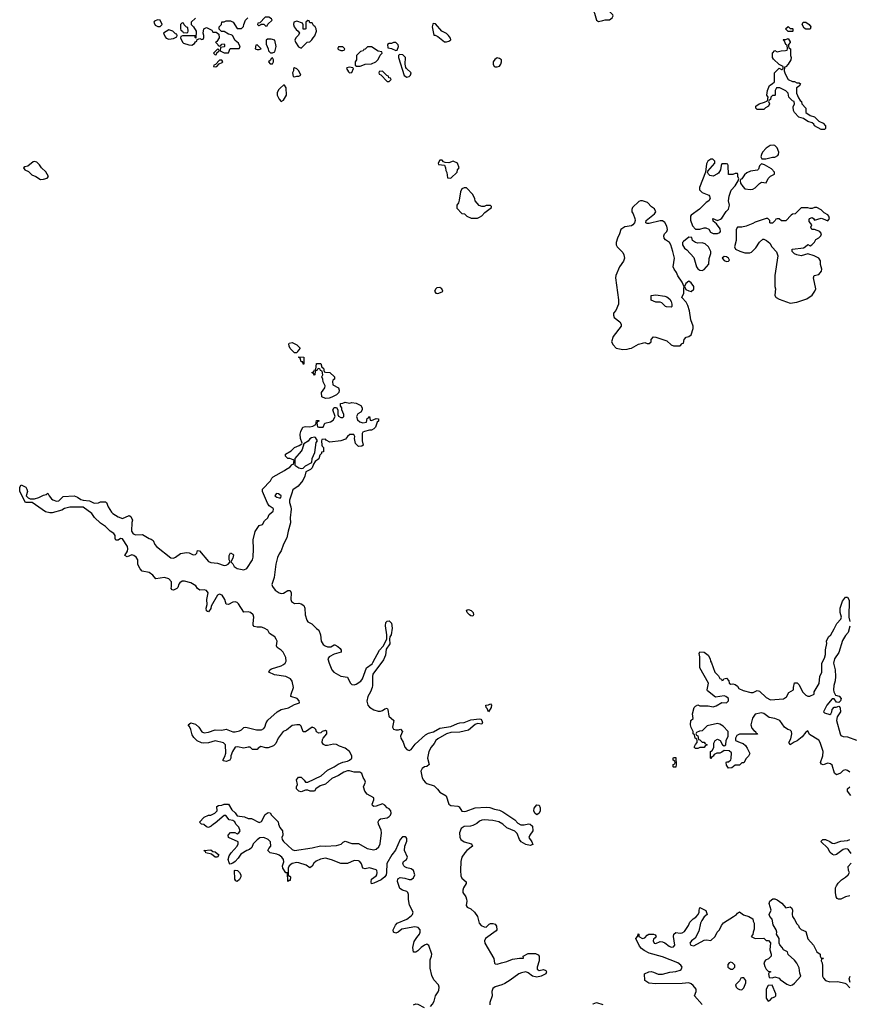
# Model space of a CAD drawing. Header units: inches. Extents: x 2601469 to 2753575, y 449403 to 582909.
# Tile 271 of 350: x 2694795 to 2702326, y 494074 to 503014. Entities that reach past the tile are written whole.
import ezdxf

# ---------------------------------------------------------------- set-up
doc = ezdxf.new("R2010")
doc.units = ezdxf.units.IN
doc.header["$MEASUREMENT"] = 0
for name, color, linetype in [('C6499', 7, 'Continuous'), ('C6590', 7, 'Continuous'), ('C7409', 7, 'Continuous'), ('C7500', 7, 'Continuous')]:
    doc.layers.add(name, color=color, linetype=linetype)

msp = doc.modelspace()

# ---------------------------------------------------------------- linework, layer by layer
at = {"layer": 'C6499', "color": 4, "elevation": 4}
for points in [[(2697317, 500000), (2697310, 499988), (2697290, 499988.7), (2697278.8, 500000)], [(2698524.7, 494055.3), (2698543.7, 494076.3), (2698556.2, 494103.8), (2698568.5, 494151.5), (2698593.3, 494186.7), (2698598.6, 494201.4), (2698601.6, 494230), (2698596.2, 494250), (2698556, 494296), (2698535.4, 494335.4), (2698522.4, 494402.4), (2698520.5, 494450), (2698522.6, 494477.4), (2698534.7, 494510), (2698536.3, 494530), (2698510, 494608.7), (2698490, 494619.3), (2698470, 494612), (2698438.8, 494590), (2698410, 494559), (2698390, 494548), (2698370, 494546), (2698363.7, 494590), (2698376.6, 494643.4), (2698399.1, 494680.9), (2698423.7, 494710), (2698431.8, 494730), (2698429.2, 494750), (2698413.2, 494770), (2698383.4, 494776.6), (2698263.4, 494756.6), (2698230, 494729), (2698210, 494721.2), (2698189.5, 494729.5), (2698184, 494750), (2698206.3, 494793.7), (2698222, 494810), (2698310, 494846), (2698350, 494878), (2698360.7, 494890), (2698367.3, 494910), (2698334.9, 494974.9), (2698324.8, 495024.8), (2698324.5, 495070), (2698318, 495090), (2698310, 495097), (2698269.5, 495109.5), (2698244.8, 495124.8), (2698225.2, 495190), (2698226.6, 495213.4), (2698250, 495226.8), (2698290, 495220.7), (2698330, 495208), (2698350, 495207.7), (2698370, 495222.8), (2698380.9, 495250), (2698369, 495290), (2698350, 495302.7), (2698310, 495312.3), (2698290, 495322.7), (2698281.2, 495330), (2698273.2, 495350), (2698279, 495370), (2698305.2, 495390), (2698315.1, 495410), (2698289.1, 495470.9), (2698292.3, 495510), (2698310, 495554), (2698310, 495578), (2698302, 495590), (2698293.8, 495593.8), (2698270, 495594), (2698250, 495569), (2698206.1, 495473.9), (2698174, 495430), (2698127.8, 495352.2), (2698126.4, 495270), (2698120.5, 495250), (2698108.6, 495231.4), (2698075.6, 495204.4), (2698010, 495173.2), (2697990, 495169.3), (2697986, 495186), (2697989.4, 495210), (2698030, 495240.7), (2698036.2, 495250), (2698041.6, 495270), (2698037, 495290), (2698030, 495296.2), (2697970, 495313.3), (2697930, 495305.2), (2697910, 495309), (2697898.4, 495350), (2697883.7, 495370), (2697870, 495378), (2697830, 495379.5), (2697770, 495352.7), (2697710, 495351.8), (2697626.5, 495386.5), (2697570, 495399.7), (2697527.1, 495392.9), (2697486.7, 495373.3), (2697466, 495354), (2697450, 495329), (2697430, 495314), (2697396.2, 495336.2), (2697330, 495358.9), (2697310, 495362), (2697267.6, 495352.4), (2697240.7, 495330), (2697233, 495310), (2697231.1, 495251.1), (2697238, 495238), (2697250, 495238), (2697254.8, 495230), (2697250, 495198), (2697242, 495198), (2697230, 495188), (2697227.3, 495267.3), (2697210, 495268.7), (2697185.2, 495310), (2697181.2, 495330), (2697192.5, 495367.5), (2697189.3, 495390), (2697176, 495410), (2697150, 495429.3), (2697130, 495437.2), (2697070, 495448), (2697048, 495470), (2697058, 495490), (2697075.3, 495510), (2697073.2, 495550), (2697051.8, 495571.8), (2697010, 495588.7), (2696976, 495584), (2696950, 495568.7), (2696914.8, 495530), (2696902, 495498), (2696881, 495479), (2696858, 495470), (2696804, 495436), (2696779.8, 495400.2), (2696750.7, 495369.3), (2696730, 495355.3), (2696707.3, 495347.3), (2696698, 495358), (2696689.1, 495389.1), (2696698, 495422), (2696715.3, 495450), (2696769, 495510), (2696777.2, 495530), (2696778, 495550), (2696690, 495588), (2696688, 495610), (2696710, 495634), (2696747.3, 495632.7), (2696770, 495622), (2696786, 495630), (2696795.3, 495650), (2696783.1, 495683.1), (2696758, 495710), (2696748, 495730), (2696730, 495742), (2696698, 495750), (2696667.3, 495787.3), (2696650, 495788), (2696570, 495718), (2696554, 495710), (2696534, 495690), (2696510, 495678), (2696490, 495686), (2696467.3, 495707.3), (2696446, 495710), (2696428.9, 495728.9), (2696470, 495772), (2696508.4, 495791.6), (2696530, 495791.3), (2696568, 495810), (2696588, 495830), (2696586, 495870), (2696600.4, 495879.6), (2696630, 495882), (2696650, 495892), (2696691.6, 495891.6), (2696719.6, 495839.6), (2696750, 495812), (2696770, 495784.7), (2696836.9, 495776.9), (2696870, 495762), (2696899.6, 495759.6), (2696970, 495724.7), (2696990, 495734), (2697023.1, 495796.9), (2697050, 495814), (2697070, 495812), (2697082, 495790), (2697142, 495730), (2697144.7, 495710), (2697158, 495678), (2697182, 495650), (2697184.7, 495610), (2697176, 495590), (2697178.8, 495570), (2697190, 495551.3), (2697270, 495478.8), (2697290, 495470.7), (2697450, 495493.4), (2697527, 495513), (2697570, 495508.5), (2697670, 495516.4), (2697713, 495527), (2697732.7, 495547.3), (2697750, 495556), (2697810, 495533), (2697870, 495532.7), (2697950, 495487.4), (2698010, 495476.5), (2698030, 495482.6), (2698056, 495504), (2698067.1, 495530), (2698078.3, 495630), (2698075.6, 495655.6), (2698052, 495710), (2698050, 495732), (2698059, 495750), (2698070, 495757.3), (2698130, 495766), (2698150, 495778), (2698162, 495790), (2698168.7, 495810), (2698165.2, 495830), (2698150, 495849), (2698130, 495857.2), (2698110, 495881.2), (2698090, 495894.5), (2698030, 495872.7), (2698009.4, 495869.4), (2697999, 495879), (2697994, 495890), (2698009, 495930), (2698008.7, 495950), (2697950, 495981.2), (2697929.3, 496010), (2697916, 496050), (2697933.2, 496090), (2697929, 496110), (2697914, 496134), (2697901.2, 496170), (2697881.5, 496181.5), (2697830, 496182), (2697790, 496192.3), (2697770, 496192.3), (2697739, 496181), (2697690, 496152), (2697630, 496125.2), (2697570, 496074), (2697522, 496058), (2697482, 496030), (2697470, 496008), (2697431.6, 496008.4), (2697410, 496018), (2697390, 496018), (2697350, 496002), (2697330, 496008.7), (2697308.9, 496028.9), (2697308, 496050), (2697318, 496070), (2697309.1, 496110.9), (2697324.7, 496135.3), (2697350, 496136), (2697378, 496110), (2697390, 496092), (2697410, 496091.3), (2697531.7, 496148.3), (2697590, 496199.1), (2697651.3, 496228.7), (2697685.8, 496254.2), (2697730, 496273.4), (2697770, 496280.7), (2697790, 496290.8), (2697809.2, 496310), (2697809.3, 496330), (2697790, 496369), (2697750, 496399.5), (2697697, 496417), (2697670, 496432.7), (2697644.5, 496435.5), (2697590, 496424), (2697570, 496424), (2697553.6, 496433.6), (2697542, 496450), (2697543.1, 496476.9), (2697548.7, 496491.3), (2697584, 496530), (2697582, 496550), (2697570, 496559), (2697542, 496550), (2697530, 496538), (2697510, 496535.3), (2697490, 496548), (2697482, 496570), (2697470, 496582), (2697450, 496589), (2697390, 496548.7), (2697370, 496548.7), (2697350, 496598), (2697338, 496610), (2697312.3, 496612.3), (2697270, 496606), (2697217.3, 496562.7), (2697186, 496550), (2697140.5, 496490), (2697119.3, 496440.7), (2697098.5, 496421.5), (2697050, 496404), (2697030, 496402), (2696985.4, 496414.6), (2696959.6, 496400.4), (2696950, 496388), (2696910, 496388), (2696887.3, 496407.3), (2696870, 496408), (2696830, 496399), (2696772.9, 496412.9), (2696751, 496409), (2696726, 496370), (2696711.3, 496330), (2696711.1, 496308.9), (2696702, 496290), (2696670, 496279), (2696644, 496284), (2696638, 496290), (2696656.5, 496323.5), (2696665.6, 496354.4), (2696664, 496430), (2696646.6, 496446.6), (2696570, 496466.6), (2696510, 496446.6), (2696464.1, 496444.1), (2696446.6, 496446.6), (2696406, 496466), (2696376.5, 496496.5), (2696362, 496522), (2696349.2, 496570), (2696337.2, 496597.2), (2696326, 496610), (2696348.9, 496631.1), (2696390, 496618), (2696421, 496590), (2696447.9, 496547.9), (2696470, 496539.1), (2696510, 496544.9), (2696570, 496566.8), (2696630, 496562.8), (2696670, 496571), (2696730, 496547.3), (2696750, 496546.8), (2696790, 496556), (2696810, 496566), (2696830, 496586), (2696849.2, 496590.8), (2696945.1, 496565.1), (2696990, 496566.4), (2697010, 496577.3), (2697020.9, 496590), (2697033.2, 496630), (2697046.6, 496653.4), (2697134, 496730), (2697169.6, 496750.4), (2697234.2, 496765.8), (2697290, 496794.8), (2697335.3, 496810), (2697333.2, 496830), (2697315.3, 496850), (2697258, 496870), (2697259, 496890), (2697279.3, 496950), (2697270, 497008), (2697254, 497030), (2697211.4, 497051.4), (2697106.8, 497066.8), (2697058, 497090), (2697066, 497110), (2697081.2, 497118.8), (2697170, 497147.3), (2697190, 497158.8), (2697204, 497170), (2697214, 497190), (2697210, 497222), (2697186, 497270), (2697169, 497290), (2697132.3, 497312.3), (2697126.6, 497330), (2697131.5, 497370), (2697124.5, 497390), (2697110, 497409.3), (2697062, 497442), (2697048, 497470), (2697015.3, 497490), (2696990, 497498), (2696950, 497497.2), (2696924, 497504), (2696915.3, 497515.3), (2696914, 497530), (2696921.2, 497590), (2696916, 497610), (2696890, 497632), (2696870, 497638), (2696830, 497634), (2696782.7, 497710), (2696770, 497722.7), (2696750, 497729.4), (2696730, 497726), (2696690, 497704), (2696670, 497708), (2696656, 497750), (2696632.7, 497790), (2696610, 497798), (2696590, 497789), (2696534.8, 497690), (2696530, 497668), (2696510, 497638), (2696500.4, 497640.4), (2696490, 497646), (2696489.3, 497669.3), (2696497.2, 497702.8), (2696493.2, 497750), (2696506, 497810), (2696490, 497832.3), (2696470, 497838), (2696430, 497834), (2696410, 497848), (2696392.9, 497872.9), (2696350, 497901.2), (2696290, 497914.5), (2696270, 497914.5), (2696250, 497901.2), (2696240.7, 497890), (2696230, 497858), (2696222, 497850), (2696190, 497835.3), (2696178, 497838), (2696169.1, 497849.1), (2696173.6, 497866.4), (2696172.7, 497910), (2696150, 497936), (2696110, 497949.4), (2696030, 497938), (2696004, 497970), (2695970, 497993.2), (2695907.3, 498007.3), (2695888.4, 498028.4), (2695868.4, 498068.4), (2695868.7, 498110), (2695852.9, 498132.9), (2695830, 498149), (2695813.6, 498153.6), (2695770, 498138), (2695748.4, 498148.4), (2695773.2, 498186.8), (2695777.2, 498210), (2695773.2, 498230), (2695730, 498299), (2695710, 498302), (2695690, 498289), (2695669, 498289), (2695663.1, 498303.1), (2695662, 498330), (2695649, 498349), (2695618, 498370), (2695573.6, 498413.6), (2695530, 498442), (2695475.1, 498495.1), (2695448.7, 498530), (2695370, 498588), (2695250, 498589), (2695203.5, 498576.5), (2695178.8, 498561.2), (2695090, 498535.3), (2695070, 498535.3), (2695030, 498545.2), (2694910, 498628.7), (2694849, 498629), (2694798, 498730), (2694795.3, 498770), (2694810, 498792), (2694850.5, 498770.5), (2694861, 498750), (2694864.7, 498730), (2694854, 498690), (2694871.6, 498671.6), (2694890, 498662), (2694930, 498664.7), (2694970, 498676), (2695010, 498698), (2695036.4, 498703.6), (2695050, 498714), (2695062, 498690), (2695083.5, 498663.5), (2695094.8, 498654.8), (2695130, 498642.8), (2695150, 498646), (2695190, 498684.7), (2695290, 498690.8), (2695319.1, 498679.1), (2695350, 498658), (2695371.1, 498651.1), (2695430, 498646), (2695470, 498622.8), (2695510, 498626.8), (2695530, 498634.8), (2695574.8, 498634.8), (2695582, 498630), (2695598, 498590), (2695630, 498542), (2695642, 498530), (2695690, 498501), (2695730, 498484.7), (2695790, 498511.3), (2695803.6, 498503.6), (2695818, 498470), (2695812.7, 498447.3), (2695811, 498370), (2695826.4, 498346.4), (2695850, 498336.3), (2695910, 498338.8), (2695970, 498302.8), (2695990, 498298), (2696006, 498286), (2696021, 498250), (2696036, 498230), (2696166.9, 498126.9), (2696190, 498124.9), (2696210, 498134), (2696253.6, 498166.4), (2696310, 498177.3), (2696333.7, 498173.7), (2696370, 498156), (2696390, 498158), (2696402, 498170), (2696410, 498194), (2696427.3, 498192.7), (2696510, 498094.8), (2696530, 498084), (2696590, 498078.8), (2696650, 498058.8), (2696670, 498061), (2696688, 498070), (2696706, 498090), (2696698, 498110), (2696698, 498150), (2696710, 498172), (2696730, 498162), (2696734.8, 498154.8), (2696730, 498126), (2696712, 498090), (2696730, 498072), (2696741, 498050), (2696770.5, 498030.5), (2696830, 498017.3), (2696856, 498030), (2696909.4, 498110), (2696915.1, 498135.1), (2696919, 498210), (2696914, 498290), (2696933.6, 498366.4), (2696970, 498422), (2696998, 498430), (2697016.4, 498463.6), (2697048.9, 498491.1), (2697059.3, 498520.7), (2697095.3, 498550), (2697099, 498570), (2697095.5, 498575.5), (2697061.2, 498601.2), (2697045.2, 498625.2), (2696998, 498730), (2696998, 498750), (2697072.9, 498827.1), (2697084, 498850), (2697096.5, 498863.5), (2697199.5, 498920.5), (2697210, 498931), (2697248.4, 498951.6), (2697270, 498974), (2697282, 498978), (2697286, 499010), (2697278, 499018), (2697248.7, 499028.7), (2697229.4, 499029.4), (2697209, 499050), (2697209, 499070), (2697260.4, 499099.6), (2697289.2, 499130.8), (2697333.6, 499146.4), (2697356.4, 499163.6), (2697358, 499170), (2697344, 499210), (2697341.2, 499250), (2697346.3, 499273.7), (2697365.6, 499314.4), (2697390, 499321), (2697430, 499316), (2697456.4, 499323.6), (2697482, 499338), (2697490, 499374), (2697510, 499374), (2697512, 499368), (2697498, 499362), (2697494, 499350), (2697498, 499318), (2697510, 499314), (2697550, 499314), (2697566, 499350), (2697616.4, 499363.6), (2697642, 499378), (2697658, 499410), (2697638, 499470), (2697650, 499494), (2697671.6, 499491.6), (2697682, 499470), (2697682, 499430), (2697690, 499414), (2697710, 499402), (2697730, 499402), (2697738, 499410), (2697738, 499430), (2697718, 499470), (2697718, 499490), (2697708.4, 499508.4), (2697706, 499530), (2697727.3, 499532.7), (2697750, 499542), (2697790, 499532), (2697810, 499538), (2697850, 499532), (2697891, 499511), (2697904.7, 499490), (2697904.7, 499470), (2697892, 499450), (2697865.4, 499434.6), (2697852, 499410), (2697862, 499382), (2697882, 499362), (2697910, 499352), (2697942, 499358), (2697950, 499394), (2697962, 499398), (2697970, 499412), (2697978, 499378), (2697990, 499374), (2698030, 499392), (2698051.1, 499391.1), (2698051.3, 499370), (2698041, 499359), (2698025.4, 499314.6), (2698010, 499298), (2697990, 499288), (2697970, 499288), (2697925.4, 499274.6), (2697911.3, 499268.7), (2697903.6, 499256.4), (2697904.7, 499190), (2697914, 499150), (2697899.6, 499140.4), (2697870, 499138), (2697844.7, 499164.7), (2697835.3, 499210), (2697838, 499230), (2697827.3, 499247.3), (2697792.7, 499247.3), (2697770, 499228), (2697753.7, 499206.3), (2697710, 499189.2), (2697610, 499178), (2697576.4, 499196.4), (2697570, 499206), (2697538, 499202), (2697534, 499190), (2697538, 499150), (2697541, 499141), (2697554, 499130), (2697552, 499090), (2697534, 499086), (2697534, 499074), (2697521, 499059), (2697510, 499028), (2697478, 499002), (2697462, 498978), (2697450, 498946), (2697434, 498930), (2697391.3, 498908.7), (2697382.8, 498870), (2697366.8, 498830), (2697322.8, 498777.2), (2697275.3, 498744.7), (2697264.9, 498715.1), (2697244, 498650), (2697244, 498630), (2697257.3, 498590), (2697259.1, 498570), (2697250.7, 498490.7), (2697254.8, 498445.2), (2697231, 498370), (2697219.3, 498310), (2697188.7, 498251.3), (2697168, 498190), (2697150, 498164), (2697134.9, 498130), (2697119.1, 498070), (2697106.7, 497950), (2697084.1, 497884.1), (2697090, 497866), (2697115.6, 497835.6), (2697150, 497810.6), (2697170, 497804.9), (2697190, 497807.3), (2697230, 497831.3), (2697251.3, 497831.3), (2697261, 497810), (2697257.3, 497750), (2697264, 497730), (2697290, 497714), (2697330, 497716), (2697350, 497711.3), (2697374, 497694), (2697384, 497670), (2697385.5, 497610), (2697400.4, 497560.4), (2697410, 497546.8), (2697447.9, 497527.9), (2697490, 497484.7), (2697510.9, 497470.9), (2697526, 497430), (2697533, 497370), (2697550, 497342), (2697567.4, 497327.4), (2697590, 497319.1), (2697619.3, 497320.7), (2697650, 497338), (2697656.9, 497336.9), (2697683.6, 497323.6), (2697703.6, 497303.6), (2697714, 497290), (2697712, 497270), (2697650, 497254), (2697604.7, 497230), (2697591.3, 497210), (2697603.8, 497170), (2697628.2, 497110), (2697647.3, 497090), (2697710, 497053.4), (2697770, 497044.7), (2697793.8, 496993.8), (2697810, 496976.3), (2697830, 496974.9), (2697850, 496981.6), (2697890.9, 497009.1), (2697905.6, 497030), (2697942.7, 497130), (2697993.4, 497166.6), (2698002, 497178), (2698060.9, 497290), (2698095.5, 497324.5), (2698129, 497390), (2698129.4, 497430), (2698115.1, 497510), (2698120.1, 497539.9), (2698130, 497551.3), (2698150, 497556), (2698170, 497536), (2698177.1, 497490), (2698166, 497430), (2698154.8, 497410), (2698150.7, 497390), (2698153.7, 497346.3), (2698123, 497297), (2698114.6, 497245.4), (2698098, 497202), (2698002, 497070), (2697997.1, 497050), (2697999.3, 496970), (2697994.9, 496950), (2697980.4, 496910), (2697955.5, 496870), (2697945.2, 496825.2), (2697954.8, 496790), (2697970, 496771), (2698010, 496747.7), (2698050, 496736), (2698070, 496736), (2698090, 496741), (2698110, 496758), (2698130, 496762), (2698136, 496750), (2698144.7, 496690), (2698190.8, 496650.8), (2698178, 496590), (2698190, 496572), (2698210, 496564.7), (2698235.3, 496564.7), (2698250.9, 496570.9), (2698271.6, 496551.6), (2698251, 496510), (2698254.8, 496490), (2698274.9, 496454.9), (2698290.8, 496410), (2698310, 496386), (2698330, 496378.8), (2698350, 496386.8), (2698384.2, 496435.8), (2698480.1, 496519.9), (2698505.4, 496534.6), (2698551.1, 496548.9), (2698610, 496581.6), (2698710, 496597.1), (2698770, 496624.4), (2698790, 496630.5), (2698830, 496633.4), (2698890, 496655.5), (2698970, 496664.7), (2698982, 496662), (2698991.6, 496651.6), (2698996, 496630), (2698990, 496618), (2698950, 496624), (2698930, 496614), (2698870, 496563.7), (2698790, 496544.5), (2698710, 496541.6), (2698670, 496529.6), (2698590, 496485.1), (2698573, 496470), (2698558.3, 496441.7), (2698530, 496409), (2698508.4, 496370), (2698496.3, 496310), (2698511.3, 496250), (2698490, 496233.2), (2698470, 496229.3), (2698450, 496216), (2698436.3, 496190), (2698450, 496131.3), (2698460.5, 496110), (2698477.3, 496090), (2698490, 496079.1), (2698556.7, 496056.7), (2698588.7, 496028.7), (2698610, 495998.8), (2698667.7, 495967.7), (2698690.8, 495890), (2698710, 495879.3), (2698772.8, 495872.8), (2698785.5, 495865.5), (2698810, 495827.7), (2698830, 495823.8), (2698848, 495828), (2698930, 495858), (2699030, 495864.9), (2699061.6, 495861.6), (2699105.7, 495845.7), (2699150, 495837.1), (2699180.7, 495820.7), (2699290.2, 495750.2), (2699318.3, 495718.3), (2699343.4, 495703.4), (2699376.1, 495703.9), (2699413, 495713), (2699430.4, 495710.4), (2699450.7, 495690), (2699454, 495650), (2699424.7, 495610), (2699418, 495590), (2699444.7, 495550), (2699454, 495526), (2699430, 495515.3), (2699390, 495526), (2699348.2, 495548.2), (2699332.7, 495570), (2699310, 495624), (2699290, 495646), (2699217.6, 495677.6), (2699181.2, 495710), (2699144, 495730), (2699090, 495743.6), (2699010, 495749.6), (2698990, 495745.6), (2698970, 495737.6), (2698944.4, 495715.6), (2698910, 495698.7), (2698887.4, 495692.6), (2698830, 495687.8), (2698802.4, 495670), (2698788.7, 495630), (2698790.5, 495590.5), (2698800.7, 495570), (2698830, 495550.5), (2698898, 495530), (2698906, 495510), (2698853.4, 495470), (2698834.9, 495450), (2698810, 495409), (2698799.5, 495370), (2698795.8, 495290), (2698800.7, 495240.7), (2698810, 495220.7), (2698847.3, 495187.3), (2698847.7, 495170), (2698823.1, 495130), (2698816.4, 495110), (2698818, 495090), (2698844, 495050), (2698850.7, 495030), (2698853.4, 495010), (2698846.8, 494970), (2698856, 494956), (2698890, 494941), (2698922.8, 494910), (2698950.6, 494870.6), (2698966.8, 494810), (2698982.8, 494790), (2699010, 494776.3), (2699030, 494774.8), (2699058, 494802), (2699070, 494807.7), (2699090, 494807.7), (2699110, 494801), (2699122.5, 494782.5), (2699127.3, 494750), (2699119.9, 494740.1), (2699024, 494670), (2699014, 494650), (2699018, 494630), (2699099.3, 494490), (2699106.8, 494446.8), (2699110, 494442), (2699130, 494438.8), (2699168, 494452), (2699218.7, 494461.3), (2699270, 494482.4), (2699333.4, 494493.4), (2699367.3, 494492.7), (2699365.2, 494510), (2699410, 494534.9), (2699476, 494536), (2699502.8, 494522.8), (2699510.7, 494510), (2699510.5, 494469.5), (2699491.6, 494411.6), (2699492, 494392), (2699510, 494382), (2699550.9, 494390.9), (2699570, 494382), (2699578, 494370), (2699570, 494349.2), (2699530, 494329.2), (2699490, 494321.2), (2699450, 494329.4), (2699410, 494361.2), (2699390, 494369.3), (2699350, 494360.7), (2699326.8, 494350), (2699248.1, 494291.9), (2699198, 494262), (2699170.4, 494249.6), (2699110, 494234), (2699090, 494216), (2699082.4, 494190), (2699083.8, 494150), (2699063.7, 494090), (2699063.1, 494070)], [(2698369, 494070), (2698390, 494078.8), (2698410, 494074.8), (2698465.5, 494045.5)]]:
    msp.add_lwpolyline(points, dxfattribs=at)
for points in [[(2697370, 499886), (2697366, 499906), (2697350, 499908), (2697342, 499942), (2697330, 499946), (2697328.7, 499951.3), (2697374, 499950), (2697374, 499886)], [(2697570, 499575.3), (2697538, 499590), (2697535.3, 499630), (2697566, 499670), (2697568, 499690), (2697550, 499726), (2697548, 499750), (2697538, 499770), (2697546, 499790), (2697542, 499822), (2697527.3, 499827.3), (2697522, 499842), (2697510, 499846), (2697498, 499842), (2697492.7, 499827.3), (2697478, 499822), (2697474, 499790), (2697470, 499786), (2697462, 499802), (2697448, 499810), (2697462, 499818), (2697470, 499834), (2697482, 499838), (2697488.4, 499891.6), (2697530, 499892), (2697538, 499858), (2697552, 499850), (2697558, 499818), (2697572.7, 499812.7), (2697611.6, 499811.6), (2697651.6, 499771.6), (2697654, 499750), (2697638, 499742), (2697634, 499730), (2697638, 499698), (2697690, 499671.3), (2697696, 499650), (2697690.8, 499629.2), (2697671.1, 499608.9), (2697630, 499586), (2697603.6, 499576.4)], [(2697470, 499222), (2697443.5, 499216.5), (2697430, 499208.7), (2697413, 499187), (2697376, 499164), (2697358.8, 499110), (2697350, 499095.3), (2697292, 499030), (2697294, 498970), (2697330, 498944.7), (2697350, 498938), (2697370, 498942), (2697390, 498962), (2697447.3, 498992.7), (2697448.7, 499030), (2697474.6, 499085.4), (2697485.2, 499174.8), (2697498, 499190), (2697479, 499219)], [(2697130, 498713.2), (2697122, 498710), (2697112, 498690), (2697130, 498678), (2697150, 498672), (2697166, 498674), (2697168, 498690), (2697146, 498710)], [(2698910, 497598), (2698890, 497602), (2698878, 497610), (2698858, 497630), (2698850, 497652), (2698870, 497658), (2698894, 497650), (2698911.3, 497630), (2698916, 497610)], [(2699050, 496728), (2699039, 496759), (2699028.7, 496770), (2699026, 496790), (2699050, 496792), (2699070, 496802), (2699078, 496790), (2699076, 496770)], [(2699490, 495795.3), (2699470, 495809), (2699462.9, 495830), (2699466.2, 495853.8), (2699490, 495884.7), (2699510, 495882), (2699518.5, 495858.5), (2699518.8, 495830), (2699510, 495808.7)], [(2696570, 495408.7), (2696536.4, 495436.4), (2696486, 495450), (2696482, 495462), (2696468, 495470), (2696530, 495476), (2696550, 495462), (2696570, 495458), (2696602, 495430), (2696590, 495408.7)], [(2696770, 495189), (2696756.4, 495196.4), (2696748.7, 495210), (2696746, 495290), (2696750, 495292), (2696772, 495290), (2696792, 495270), (2696802, 495250), (2696802, 495230), (2696790, 495208)]]:
    msp.add_lwpolyline(points, close=True, dxfattribs=at)
at = {"layer": 'C6590', "color": 4, "elevation": 8}
for points in [[(2696046.4, 503013.6), (2696019.6, 503000.4), (2696012, 502990), (2696024, 502964), (2696050, 502951.3), (2696070, 502951.3), (2696088.7, 502970), (2696070, 503008)], [(2696270, 502986), (2696254, 502970), (2696254, 502930), (2696258, 502918), (2696274, 502910), (2696278, 502898), (2696310, 502894), (2696322, 502898), (2696326, 502910), (2696322, 502942), (2696310, 502946), (2696287.3, 502967.3), (2696282, 502982)], [(2697056.4, 503036.4), (2697023.6, 503036.4), (2696974, 502986), (2696958, 502982), (2696954, 502970), (2696962, 502962), (2696970, 502962), (2696986, 502970), (2696986, 502974), (2697010, 502974), (2697030, 502954), (2697042, 502958), (2697047.3, 502972.7), (2697086, 503010), (2697082, 503022)], [(2697410, 503006), (2697394, 502990), (2697394, 502930), (2697387.3, 502927.3), (2697368, 502928), (2697367.3, 502967.3), (2697362, 502982), (2697310, 502999), (2697284.7, 502990), (2697281, 502970), (2697286, 502950), (2697304, 502924), (2697322, 502910), (2697334, 502890), (2697322, 502870), (2697302, 502850), (2697292.7, 502827.3), (2697298, 502810), (2697326, 502766), (2697350, 502754), (2697406, 502810), (2697430, 502814), (2697448.4, 502831.6), (2697458, 502850), (2697474, 502866), (2697488.7, 502910), (2697488, 502930), (2697478, 502950), (2697462, 502962), (2697450, 502986), (2697430, 502986), (2697422, 503002)], [(2698550, 502978), (2698545.4, 502974.6), (2698538, 502950), (2698554, 502874), (2698566, 502874), (2698590, 502862), (2698650, 502811.3), (2698670, 502811.3), (2698690, 502818), (2698708, 502830), (2698707.3, 502847.3), (2698688, 502870), (2698670, 502888), (2698628, 502910), (2698570, 502975.3)], [(2696150, 502922), (2696102, 502890), (2696116.9, 502856.9), (2696126.4, 502846.4), (2696150, 502838), (2696190, 502842), (2696222, 502858), (2696226, 502870), (2696222, 502882), (2696210, 502886), (2696186, 502910)], [(2696950, 502786), (2696938, 502782), (2696934, 502750), (2696950, 502742), (2696970, 502742), (2696986, 502750)], [(2697078, 502838), (2697043.6, 502836.4), (2697032.7, 502827.3), (2697032.7, 502792.7), (2697052, 502750), (2697054, 502730), (2697072.7, 502712.7), (2697090, 502712), (2697110, 502722), (2697124, 502770), (2697110, 502828)], [(2698190, 502808), (2698170, 502798), (2698150, 502798), (2698134, 502790), (2698138, 502758), (2698171.6, 502751.6), (2698210, 502734), (2698222, 502738), (2698235.3, 502770), (2698230, 502786), (2698210, 502806)], [(2696590, 502746), (2696554, 502710), (2696570, 502694), (2696582, 502698), (2696586, 502714), (2696606, 502730), (2696602, 502742)], [(2697730, 502766), (2697690, 502766), (2697683.6, 502756.4), (2697682, 502750), (2697690, 502742), (2697710, 502734), (2697730, 502734), (2697742, 502738), (2697746, 502750)], [(2697990, 502768), (2697952.7, 502767.3), (2697930, 502746), (2697918, 502742), (2697914, 502730), (2697890, 502726), (2697852.7, 502687.3), (2697852, 502650), (2697842, 502630), (2697842, 502602), (2697852.7, 502592.7), (2697870, 502592), (2697887.3, 502592.7), (2697910, 502602), (2697930, 502611.3), (2697990, 502612), (2698028.9, 502631.1), (2698048.9, 502651.1), (2698068.4, 502691.6), (2698086, 502710), (2698082, 502722), (2698050, 502728)], [(2698242, 502698), (2698234, 502690), (2698234, 502670), (2698286, 502506), (2698310, 502492), (2698330, 502498), (2698342, 502510), (2698348, 502530), (2698306, 502570), (2698300.4, 502580.4), (2698295.3, 502610), (2698298, 502670), (2698273.6, 502693.6)], [(2696630, 502646), (2696610, 502646), (2696574, 502606), (2696558, 502602), (2696554, 502590), (2696570, 502584.7), (2696586, 502590), (2696606, 502614), (2696634.6, 502625.4), (2696638, 502630)], [(2697090, 502666), (2697078, 502662), (2697072.7, 502647.3), (2697054, 502630), (2697070, 502614), (2697090, 502614), (2697098, 502630), (2697098, 502650)], [(2699130, 502668), (2699107.1, 502652.9), (2699092, 502630), (2699092, 502610), (2699102, 502590), (2699110, 502584.7), (2699130, 502584.7), (2699150, 502592), (2699162, 502610), (2699168, 502630), (2699168, 502650), (2699150, 502662)], [(2697290, 502578), (2697282, 502570), (2697282, 502550), (2697272, 502530), (2697278, 502498), (2697290, 502494), (2697310, 502502), (2697330, 502502), (2697346, 502510), (2697328, 502550), (2697310, 502568)], [(2697790, 502582), (2697764.7, 502575.3), (2697762, 502570), (2697779.6, 502539.6), (2697790, 502532), (2697810, 502534), (2697826, 502570), (2697818, 502578)], [(2698090, 502546), (2698058, 502542), (2698054, 502530), (2698058, 502518), (2698072.7, 502512.7), (2698130, 502454), (2698150, 502454), (2698166, 502470), (2698162, 502482), (2698147.3, 502487.3), (2698142, 502502), (2698127.3, 502507.3)], [(2697198, 502418), (2697190, 502418), (2697163.5, 502396.5), (2697144.5, 502375.5), (2697131.3, 502350), (2697131.3, 502330), (2697150, 502292), (2697170, 502272), (2697190, 502282), (2697218, 502330), (2697214.6, 502394.6)], [(2694930, 501726.6), (2694917.5, 501722.5), (2694870, 501682.7), (2694843, 501677), (2694831.3, 501670), (2694842, 501650), (2694875.2, 501635.2), (2694904, 501604), (2694942, 501590), (2694982.8, 501562.8), (2695010, 501566), (2695044, 501576), (2695055.3, 501590), (2695033.4, 501633.4), (2694993.2, 501670), (2694975.3, 501695.3), (2694950, 501719.3)], [(2698630, 501738), (2698610, 501738), (2698594, 501710), (2698598, 501698), (2698652.7, 501692.7), (2698662, 501670), (2698663.6, 501643.6), (2698672.7, 501627.3), (2698678, 501578), (2698710, 501574), (2698766, 501630), (2698768.7, 501651.3), (2698786, 501670), (2698768, 501710), (2698730, 501728.7), (2698690, 501714), (2698656.4, 501716.4), (2698642, 501722)], [(2698830, 501488), (2698810, 501478), (2698796, 501450), (2698786, 501374), (2698778, 501350), (2698764.7, 501330), (2698763.6, 501303.6), (2698810, 501254), (2698831.6, 501251.6), (2698854, 501230), (2698892.7, 501212.7), (2698950, 501212), (2698970, 501222), (2698990, 501232), (2699016.4, 501263.6), (2699078, 501310), (2699078, 501318), (2699070, 501326), (2699030, 501326), (2699010, 501318), (2698990, 501318), (2698967.3, 501327.3), (2698928.4, 501368.4), (2698927.3, 501387.3), (2698910, 501426), (2698850, 501486)], [(2698610, 500582), (2698582, 500578), (2698572, 500570), (2698562, 500550), (2698574, 500530), (2698590, 500526.8), (2698630, 500542), (2698635.3, 500550), (2698628, 500570)]]:
    msp.add_lwpolyline(points, close=True, dxfattribs=at)
at = {"layer": 'C6590', "color": 4}
for points, elevation in [([(2696390, 503028), (2696352, 502990), (2696352, 502970), (2696372, 502950), (2696398, 502910), (2696394, 502846), (2696387.3, 502852.7), (2696387.3, 502867.3), (2696370, 502868.7), (2696272.7, 502867.3), (2696258, 502862), (2696254, 502850), (2696272, 502810), (2696282, 502802), (2696330, 502784.7), (2696356.4, 502783.6), (2696382, 502798), (2696390, 502814), (2696402, 502818), (2696406, 502834), (2696430, 502842), (2696450, 502834), (2696462, 502838), (2696467.3, 502852.7), (2696468, 502870), (2696462, 502890), (2696468, 502930), (2696490, 502942), (2696538, 502918), (2696550, 502902), (2696579.6, 502899.6), (2696602, 502882), (2696604.7, 502850), (2696583.6, 502816.4), (2696574, 502810), (2696594, 502790), (2696598, 502778), (2696610, 502774), (2696622, 502778), (2696630, 502792), (2696650, 502794), (2696654, 502790), (2696654, 502770), (2696650, 502766), (2696618, 502762), (2696614, 502730), (2696650, 502712), (2696690, 502714), (2696707.3, 502752.7), (2696787.3, 502752.7), (2696795.3, 502764.7), (2696794.6, 502774.6), (2696780.4, 502800.4), (2696750, 502826), (2696726, 502870), (2696716.4, 502876.4), (2696690, 502882), (2696650, 502908), (2696628, 502908), (2696607.3, 502927.3), (2696606, 502950), (2696626, 502970), (2696630, 502994), (2696650, 502994), (2696670, 503002), (2696710, 503002), (2696732, 502990), (2696770, 502934), (2696810, 502934), (2696827.3, 502952.7), (2696828.4, 502971.6), (2696846, 503010), (2696866, 503030)], 8), ([(2697278.8, 500000), (2697250, 500029), (2697241.2, 500050), (2697238, 500070), (2697242, 500078), (2697270, 500082), (2697310, 500062), (2697342, 500030), (2697325.4, 500014.6), (2697317, 500000)], 4)]:
    msp.add_lwpolyline(points, dxfattribs=dict(at, elevation=elevation))
at = {"layer": 'C7409', "color": 4, "elevation": 4}
for points in [[(2702330, 496182), (2702310, 496196.2), (2702290, 496202), (2702270, 496198), (2702246.6, 496173.4), (2702210, 496157.2), (2702192.1, 496172.1), (2702170, 496244), (2702156.6, 496256.6), (2702130, 496262), (2702090, 496249.4), (2702073.6, 496253.6), (2702066, 496270), (2702085.1, 496330), (2702089.6, 496370), (2702062.6, 496450), (2702050, 496472.8), (2701964.5, 496524.5), (2701950, 496558), (2701930, 496544), (2701896.7, 496503.3), (2701852.4, 496467.6), (2701824.9, 496455.1), (2701788.9, 496428.9), (2701778, 496450), (2701795.5, 496484.5), (2701805.2, 496530), (2701802, 496550), (2701790, 496562), (2701769.3, 496569.3), (2701738, 496590), (2701695.3, 496650), (2701650, 496669), (2701598, 496678), (2701550, 496715.3), (2701530, 496719), (2701470, 496708.7), (2701447.5, 496672.5), (2701431.3, 496610), (2701442, 496582), (2701459.6, 496559.6), (2701474, 496550), (2701478, 496538), (2701490, 496534), (2701492, 496528), (2701330, 496528), (2701305.4, 496514.6), (2701292, 496490), (2701294, 496470), (2701334, 496450), (2701362, 496442), (2701383.6, 496423.6), (2701399.8, 496399.8), (2701422, 496350), (2701410, 496326), (2701390, 496306), (2701370, 496266), (2701350, 496266), (2701330, 496246), (2701290, 496246), (2701259.6, 496220.4), (2701230, 496218), (2701210, 496246), (2701208, 496270), (2701210, 496274), (2701230, 496274), (2701250, 496294), (2701254.6, 496305.4), (2701256.4, 496356.4), (2701236.4, 496376.4), (2701190, 496378), (2701170, 496362), (2701150, 496355.3), (2701124.7, 496355.3), (2701098, 496342), (2701090, 496326), (2701078, 496322), (2701070, 496306), (2701066, 496310), (2701066, 496370), (2701082, 496378), (2701095.3, 496404.7), (2701096.4, 496443.6), (2701108, 496470), (2701130, 496482), (2701154, 496470), (2701174, 496430), (2701190, 496422), (2701206, 496430), (2701208, 496470), (2701226, 496510), (2701226, 496550), (2701180.2, 496600.2), (2701150, 496619), (2701130, 496624), (2701036.9, 496603.1), (2700990, 496558), (2700965.4, 496554.6), (2700938, 496542), (2700934, 496530), (2700938, 496518), (2700951.6, 496511.6), (2700958, 496478), (2700970, 496474), (2700990, 496454), (2701010, 496454), (2701018, 496438), (2701032.7, 496432.7), (2701032.7, 496427.3), (2701018, 496422), (2701010, 496406), (2700970, 496406), (2700950, 496398), (2700930, 496398), (2700918, 496410), (2700930, 496434), (2700946, 496450), (2700946, 496470), (2700942, 496482), (2700928, 496490), (2700922, 496522), (2700908, 496530), (2700908, 496550), (2700890, 496586), (2700884, 496610), (2700888.7, 496650), (2700908, 496670), (2700902, 496710), (2700918, 496770), (2700930, 496782), (2700950, 496792), (2700970, 496784.7), (2701043.6, 496783.6), (2701090, 496774), (2701116.4, 496783.6), (2701170, 496814), (2701210, 496812), (2701228, 496830), (2701228, 496850), (2701206, 496870), (2701190, 496874), (2701110, 496862), (2701040.2, 496920.2), (2701035.3, 496930), (2701049, 496990), (2700969, 497130), (2700968.9, 497228.9), (2700962, 497258), (2700970, 497274), (2701010, 497272), (2701043.6, 497243.6), (2701062, 497210), (2701064.7, 497190), (2701074.8, 497174.8), (2701106, 497090), (2701137.3, 497057.3), (2701150, 497032), (2701164.7, 497024.7), (2701170, 497014), (2701182, 497018), (2701186, 497030), (2701210, 497036), (2701231.3, 497010), (2701234, 496990), (2701250, 496982), (2701270, 496984.7), (2701290, 496978), (2701310, 496962), (2701322.8, 496942.8), (2701362.8, 496922.8), (2701433.6, 496906.4), (2701454, 496906), (2701490, 496922), (2701510, 496916), (2701570, 496861), (2701610, 496838.8), (2701730, 496846), (2701754.6, 496865.4), (2701776.4, 496903.6), (2701818, 496930), (2701818, 496950), (2701830, 496994), (2701851.3, 496991.3), (2701870, 496974), (2701902, 496910), (2701930, 496882), (2701950, 496872), (2701967.3, 496872.7), (2702006, 496890), (2702006, 496910), (2702052.5, 496987.5), (2702059, 497050), (2702077.2, 497090), (2702075.3, 497170), (2702102, 497218), (2702108.9, 497251.1), (2702109.1, 497290.9), (2702122, 497350), (2702118, 497370), (2702138, 497410), (2702158, 497430), (2702190, 497482), (2702214, 497530), (2702248.7, 497570), (2702254, 497590), (2702244, 497630), (2702244, 497670), (2702265.6, 497734.4), (2702290, 497772), (2702311.1, 497771.1), (2702323.6, 497743.6), (2702321, 497590), (2702331.3, 497550)], [(2702330, 497506), (2702316, 497450), (2702290, 497422), (2702264.1, 497375.9), (2702230.6, 497269.4), (2702191, 497210), (2702182.8, 497170), (2702198.8, 497110), (2702201, 497050), (2702198, 497010), (2702186.8, 496970), (2702182.8, 496930), (2702186.8, 496910), (2702200.7, 496880.7), (2702233.2, 496873.2), (2702250.8, 496849.2), (2702244.7, 496830), (2702230, 496815.3), (2702210, 496818), (2702190, 496848), (2702170, 496849), (2702122.8, 496790), (2702091.3, 496730), (2702099.6, 496719.6), (2702150, 496704.7), (2702158, 496710), (2702168, 496730), (2702169, 496751), (2702188.9, 496771.1), (2702207.3, 496772.7), (2702230, 496782), (2702236.9, 496776.9), (2702243.6, 496763.6), (2702244.7, 496730), (2702215.3, 496684.7), (2702210.8, 496650), (2702242, 496530), (2702250, 496516), (2702270, 496504.9), (2702310, 496502), (2702390, 496473.4)], [(2702341.2, 495970), (2702309.3, 496010), (2702309.3, 496030), (2702330, 496047.3)], [(2702342, 495442), (2702318, 495478), (2702310, 495484), (2702290, 495485.2), (2702270, 495479.3), (2702210, 495434.5), (2702190, 495429.5), (2702174, 495434), (2702153.4, 495453.4), (2702132, 495492), (2702068.7, 495551.3), (2702086, 495570), (2702110, 495570.6), (2702150, 495553.4), (2702170, 495536.3), (2702190, 495533.4), (2702250, 495555.5), (2702310, 495560.7), (2702329.4, 495570.6)], [(2702330, 495059), (2702290, 495048.7), (2702250, 495029), (2702229.1, 495029.1), (2702215.3, 495035.3), (2702208, 495050), (2702202, 495090), (2702202, 495130), (2702209, 495151), (2702224.7, 495175.3), (2702256, 495204), (2702292.1, 495227.9), (2702315.3, 495250), (2702328.7, 495270), (2702319, 495290), (2702314.6, 495325.4), (2702343.1, 495356.9)], [(2700990, 494073.2), (2700919.5, 494150), (2700934.5, 494190), (2700935.6, 494210), (2700910, 494246), (2700890, 494259.5), (2700870, 494269.4), (2700810, 494262), (2700570, 494260.9), (2700506.8, 494266.8), (2700470, 494288.7), (2700466, 494350), (2700506, 494370), (2700528.9, 494371.1), (2700550, 494366), (2700590, 494346.8), (2700630, 494347.3), (2700695.6, 494364.4), (2700750, 494370.5), (2700790, 494383), (2700801.2, 494390), (2700809.4, 494410), (2700797, 494430), (2700770, 494449.4), (2700630, 494506), (2700510, 494538), (2700463, 494563), (2700439.7, 494579.7), (2700421.3, 494601.3), (2700388.7, 494670), (2700407.3, 494692.7), (2700410, 494714), (2700414, 494710), (2700414, 494690), (2700450, 494671.3), (2700470, 494678), (2700490, 494702), (2700506, 494710), (2700550, 494711), (2700563.6, 494703.6), (2700572, 494690), (2700563.6, 494676.4), (2700550, 494666), (2700546, 494650), (2700554, 494630), (2700570, 494626.8), (2700610, 494644.9), (2700630, 494641.6), (2700651.9, 494631.9), (2700690, 494602), (2700710, 494594), (2700730, 494594.8), (2700742.7, 494610), (2700729.5, 494690), (2700733.2, 494710), (2700750, 494726.8), (2700790, 494719.1), (2700810, 494721.6), (2700830, 494734), (2700866, 494790), (2700879.3, 494820.7), (2700909.5, 494850.5), (2700933.6, 494866.4), (2700954, 494890), (2700964, 494910), (2700962, 494930), (2700970, 494952), (2701024.7, 494924.7), (2701036, 494890), (2701010, 494869), (2700986, 494834), (2700976.3, 494810), (2700961.6, 494738.4), (2700925.5, 494674.5), (2700894.8, 494650), (2700878.8, 494630), (2700886, 494610), (2700916, 494604), (2701010, 494656), (2701030, 494658), (2701070, 494652), (2701108.9, 494691.1), (2701128, 494730), (2701148.9, 494751.1), (2701165.2, 494790), (2701185.4, 494814.6), (2701275.3, 494870), (2701302, 494890), (2701310, 494902), (2701330, 494914), (2701366.4, 494886.4), (2701414, 494870), (2701451.3, 494850), (2701452, 494830), (2701462, 494810), (2701463.6, 494756.4), (2701452, 494730), (2701451.3, 494708.7), (2701434, 494690), (2701471.6, 494671.6), (2701550, 494674), (2701570, 494654), (2701594, 494654), (2701611.6, 494631.6), (2701606, 494570), (2701616, 494530), (2701616, 494510), (2701593.2, 494486.8), (2701564, 494476), (2701551, 494450), (2701558, 494418), (2701570, 494392), (2701590, 494374), (2701611.6, 494371.6), (2701610, 494366), (2701598, 494362), (2701594, 494350), (2701598, 494318), (2701630, 494314), (2701650, 494322), (2701690, 494311.3), (2701699.6, 494299.6), (2701758, 494258), (2701790, 494246), (2701810, 494250.8), (2701830, 494266.8), (2701886, 494330), (2701876.4, 494356.4), (2701870, 494406), (2701850, 494448), (2701830, 494474), (2701770, 494526), (2701766, 494550), (2701728, 494570), (2701718, 494590), (2701694.6, 494614.6), (2701688.9, 494628.9), (2701688, 494670), (2701666, 494710), (2701668, 494730), (2701662, 494750), (2701635.3, 494795.3), (2701627.3, 494847.3), (2701606, 494870), (2701598, 494890), (2701618, 494930), (2701597.2, 494990), (2701604, 495010), (2701630.9, 495030.9), (2701650, 495031), (2701670, 495022.8), (2701713, 494993), (2701750, 494951.3), (2701790, 494958), (2701805.4, 494945.4), (2701811, 494930), (2701806.8, 494890), (2701811, 494870), (2701830, 494844.7), (2701850, 494806), (2701866, 494790), (2701872, 494770), (2701890, 494752), (2701930, 494734), (2701948.4, 494668.4), (2702002, 494610), (2702031.6, 494551.6), (2702062, 494530), (2702062, 494510), (2702070, 494494), (2702091.6, 494491.6), (2702086, 494486), (2702074, 494486), (2702072, 494470), (2702081, 494450), (2702083.5, 494423.5), (2702082.8, 494330), (2702091.3, 494310), (2702110, 494291.3), (2702150, 494278.8), (2702222, 494282), (2702286.4, 494266.4), (2702298.8, 494258.8), (2702330, 494224.7)], [(2702333.2, 494273.2), (2702325.2, 494305.2), (2702332.7, 494330)], [(2700000, 494073.9), (2700002, 494078), (2700030.9, 494090.9), (2700090, 494071.3)]]:
    msp.add_lwpolyline(points, dxfattribs=at)
for points in [[(2700730, 496226), (2700726, 496230), (2700726, 496250), (2700742, 496258), (2700746, 496270), (2700742, 496282), (2700726, 496290), (2700726, 496310), (2700730, 496314), (2700750, 496314), (2700752.7, 496307.3), (2700754, 496250), (2700750, 496228)], [(2701250, 494455.3), (2701234, 494450), (2701223.6, 494436.4), (2701222, 494410), (2701250, 494392), (2701270, 494392), (2701288, 494410), (2701286, 494430), (2701266, 494450)], [(2701370, 494315.3), (2701350, 494315.3), (2701342, 494310), (2701330, 494286), (2701292, 494250), (2701298, 494230), (2701310, 494218), (2701330, 494207.3), (2701350, 494206.8), (2701370, 494224.7), (2701388, 494270), (2701388, 494290)], [(2701627.3, 494247.3), (2701590, 494246), (2701572, 494210), (2701572, 494130), (2701590, 494102), (2701606, 494110), (2701627.3, 494132.7), (2701650, 494142), (2701658, 494150), (2701658, 494170)]]:
    msp.add_lwpolyline(points, close=True, dxfattribs=at)
at = {"layer": 'C7500', "color": 4, "elevation": 8}
msp.add_lwpolyline([(2700000, 503096.6), (2700014.4, 503074.4), (2700031.3, 503010), (2700050, 502996), (2700090, 503006), (2700111.1, 503011.1), (2700150, 503011.3), (2700174, 503030), (2700182, 503050), (2700179, 503059), (2700146, 503090), (2700069.1, 503109.1), (2700048.7, 503130), (2700046, 503166), (2700030, 503168), (2700000, 503132.4)], dxfattribs=at)
at = {"layer": 'C7500', "color": 4}
for points, elevation in [([(2701930, 502928.7), (2701916.4, 502936.4), (2701898, 502970), (2701906, 502990), (2701930, 502991.3), (2701962, 502970), (2701978, 502950), (2701970, 502928.7)], 4), ([(2701790, 502934), (2701810, 502934), (2701814, 502930), (2701814, 502910), (2701810, 502908), (2701770, 502906), (2701748, 502930), (2701771.6, 502951.6)], 4), ([(2701810, 502451.3), (2701830, 502451.3), (2701850, 502442), (2701870, 502442), (2701882, 502430), (2701871.1, 502408.9), (2701846, 502394), (2701846, 502346), (2701863.6, 502303.6), (2701879.6, 502279.6), (2701892, 502270), (2701894, 502250), (2701932, 502210), (2701932, 502170), (2701970, 502144.7), (2702010.9, 502130.9), (2702050, 502092), (2702090, 502074), (2702111.3, 502050), (2702110, 502026), (2702102, 502018), (2702090, 502015.3), (2702070, 502018), (2702010, 502048.7), (2702004, 502064), (2701990, 502078), (2701950, 502089), (2701910, 502115.3), (2701868.7, 502130), (2701828, 502170), (2701818, 502190), (2701816.4, 502223.6), (2701828, 502250), (2701826, 502270), (2701810, 502278), (2701778, 502310), (2701770, 502346), (2701750, 502368), (2701696.4, 502396.4), (2701664.7, 502395.3), (2701654, 502370), (2701654, 502330), (2701650, 502326), (2701630, 502326), (2701614, 502310), (2701611.3, 502288.7), (2701598, 502282), (2701594, 502270), (2701602, 502250), (2701592, 502230), (2701565.4, 502214.6), (2701550, 502198), (2701490, 502198), (2701478, 502210), (2701478, 502230), (2701508, 502250), (2701555.3, 502264.7), (2701582, 502278), (2701588, 502310), (2701578, 502330), (2701582, 502370), (2701603.1, 502416.9), (2701626, 502430), (2701646, 502450), (2701646, 502530), (2701690, 502574), (2701710, 502562), (2701718, 502562), (2701726, 502570), (2701726, 502590), (2701690, 502606), (2701636.4, 502656.4), (2701628.7, 502670), (2701628.7, 502710), (2701650, 502734), (2701670, 502722), (2701708, 502732), (2701747.3, 502732.7), (2701762, 502738), (2701766, 502750), (2701762, 502782), (2701748.4, 502788.4), (2701738, 502818), (2701726, 502830), (2701730, 502834), (2701750, 502834), (2701770, 502842), (2701790, 502814), (2701790, 502806), (2701774, 502790), (2701774, 502770), (2701778, 502758), (2701792, 502750), (2701791.3, 502690), (2701798.8, 502670), (2701796, 502650), (2701770.9, 502609.1), (2701750, 502586), (2701738, 502582), (2701734, 502550), (2701743.6, 502523.6), (2701771.3, 502471.3)], 4), ([(2701633.4, 501873.4), (2701609, 501871), (2701570, 501847.6), (2701538.4, 501810), (2701528, 501790), (2701524, 501770), (2701531.3, 501751.3), (2701568.9, 501751.1), (2701630, 501766), (2701650, 501766), (2701678, 501782), (2701684, 501790), (2701685.2, 501810), (2701671.5, 501851.5), (2701651.3, 501871.3)], 8), ([(2701070, 501748), (2701042, 501730), (2701030, 501706), (2701022, 501630), (2700964.7, 501490), (2700964.7, 501470), (2700990, 501446), (2701050, 501422), (2701058, 501410), (2701062, 501390), (2701052, 501370), (2701027.1, 501352.9), (2700967.5, 501292.5), (2700890, 501238), (2700884.7, 501230), (2700885.4, 501194.6), (2700902, 501142), (2700930, 501112), (2700968.4, 501111.6), (2701010, 501124.7), (2701023.6, 501123.6), (2701051.1, 501111.1), (2701065.4, 501085.4), (2701090, 501071.3), (2701130, 501071), (2701150, 501081), (2701156, 501090), (2701154.5, 501114.5), (2701120.4, 501160.4), (2701090, 501186), (2701088, 501210), (2701130, 501192), (2701158, 501202), (2701170, 501212), (2701208.9, 501271.1), (2701230, 501292), (2701239, 501330), (2701228.7, 501370), (2701234, 501410), (2701254.6, 501465.4), (2701290, 501504.7), (2701318, 501550), (2701322, 501570), (2701315.3, 501590), (2701315.3, 501610), (2701310, 501618), (2701290, 501618), (2701267.3, 501607.3), (2701228.9, 501608.9), (2701226, 501690), (2701222, 501702), (2701210, 501706), (2701170, 501706), (2701162, 501690), (2701158, 501650), (2701139.1, 501620.9), (2701130, 501614), (2701090, 501594), (2701060.2, 501600.2), (2701048, 501610), (2701038, 501630), (2701040.4, 501639.6), (2701106, 501710), (2701106, 501730), (2701087.3, 501747.3)], 8), ([(2701530, 501706), (2701510, 501686), (2701502, 501658), (2701493.4, 501646.6), (2701430, 501638.9), (2701395.3, 501624.7), (2701373.7, 501606.3), (2701350, 501569), (2701338, 501562), (2701334.8, 501550), (2701339.1, 501530), (2701358.6, 501498.6), (2701379, 501479), (2701430, 501470.6), (2701450, 501474), (2701470, 501486.8), (2701510, 501526), (2701530, 501538), (2701570, 501534), (2701589.1, 501570.9), (2701610, 501592), (2701646, 501610), (2701646, 501630), (2701620.4, 501660.4), (2701556.4, 501696.4)], 8), ([(2700450, 501368.7), (2700430, 501368.7), (2700416.9, 501363.1), (2700358, 501310), (2700351.3, 501290), (2700351.3, 501270), (2700364.7, 501250), (2700378, 501210), (2700381, 501190), (2700374.8, 501170), (2700361, 501150), (2700350, 501142.7), (2700288, 501132), (2700251.3, 501110), (2700241, 501070), (2700220.5, 501030), (2700210.5, 500990), (2700210.7, 500970), (2700218.8, 500950), (2700270, 500901), (2700279.9, 500879.9), (2700286, 500850), (2700277.7, 500822.3), (2700240.7, 500770), (2700206.8, 500690), (2700202.8, 500670), (2700230.8, 500470), (2700230.8, 500430), (2700207.3, 500372.7), (2700186.8, 500350), (2700186, 500330), (2700192, 500310), (2700242, 500270), (2700254, 500250), (2700254, 500230), (2700181.6, 500138.4), (2700166.8, 500090), (2700181.4, 500061.4), (2700210, 500031.3), (2700270, 500020.7), (2700310, 500022), (2700330, 500027.3), (2700350, 500031), (2700413.6, 500066.4), (2700450, 500078), (2700470, 500082), (2700490, 500074), (2700510, 500074), (2700526, 500090), (2700526, 500110), (2700550, 500134), (2700570, 500132), (2700670, 500098), (2700710, 500062), (2700730, 500052), (2700790, 500054), (2700810, 500074), (2700822, 500078), (2700828, 500110), (2700846, 500130), (2700870, 500136), (2700890, 500151.3), (2700907.3, 500210), (2700907.6, 500230), (2700886.3, 500290), (2700874, 500370), (2700859.1, 500419.1), (2700845.2, 500450), (2700806, 500490), (2700825.2, 500530), (2700823.1, 500576.9), (2700827.3, 500587.3), (2700809.4, 500630), (2700768.1, 500688.1), (2700757.6, 500717.6), (2700735.1, 500750), (2700727, 500770), (2700738, 500850), (2700725.2, 500910), (2700705.2, 500970), (2700694, 500990), (2700656.2, 501016.2), (2700646, 501030), (2700642, 501050), (2700649.5, 501070), (2700669.2, 501090), (2700677.2, 501110), (2700670, 501138), (2700652.5, 501172.5), (2700628.9, 501188.9), (2700610, 501189), (2700510, 501162), (2700490, 501162), (2700478, 501170), (2700482, 501190), (2700558, 501250), (2700568.7, 501270), (2700556.5, 501296.5), (2700530, 501315.3), (2700492.7, 501352.7)], 8), ([(2702030, 501308.7), (2702010, 501308), (2701990, 501298), (2701970, 501298), (2701950, 501306), (2701890, 501306), (2701834, 501250), (2701810, 501248), (2701799.6, 501240.4), (2701750, 501188), (2701710, 501188), (2701690, 501206), (2701670, 501206), (2701658, 501202), (2701654, 501190), (2701630, 501166), (2701610, 501166), (2701606, 501170), (2701606, 501190), (2701587.3, 501207.3), (2701570, 501208), (2701470, 501175.3), (2701450, 501162), (2701390, 501139), (2701350, 501129), (2701311.3, 501128.7), (2701298, 501110), (2701298.8, 501010), (2701284.7, 500950), (2701292, 500930), (2701330.9, 500910.9), (2701376.9, 500896.9), (2701423.1, 500896.9), (2701438, 500902), (2701478, 500942), (2701510, 500994), (2701540.4, 501019.6), (2701550, 501022), (2701574, 501010), (2701603.6, 500983.6), (2701622, 500950), (2701665.4, 500905.4), (2701678, 500870), (2701651, 500690), (2701651, 500590), (2701654.8, 500570), (2701651.1, 500511.1), (2701656.9, 500496.9), (2701662, 500490), (2701690, 500476), (2701790, 500438.8), (2701850, 500447.7), (2701940.1, 500479.9), (2701987.5, 500512.5), (2702013.2, 500550), (2702021.2, 500570), (2702002, 500670), (2702008, 500690), (2702050, 500698.8), (2702075.1, 500730), (2702076, 500750), (2702066, 500790), (2702064, 500824), (2702048.9, 500848.9), (2702006, 500870), (2701950, 500888), (2701890, 500869), (2701850, 500878), (2701829.1, 500889.1), (2701806, 500910), (2701806, 500930), (2701808.9, 500931.1), (2701910, 500942), (2701926, 500950), (2701950, 500974), (2701970, 500962), (2701986, 500970), (2702010, 500994), (2702023.1, 501016.9), (2702050, 501032), (2702068, 501050), (2702074, 501070), (2702058, 501090), (2702010, 501108), (2701986, 501110), (2701978, 501130), (2701986, 501150), (2701960.4, 501180.4), (2701960.4, 501199.6), (2701966, 501210), (2701990, 501218), (2702002, 501210), (2702010, 501194), (2702070, 501211), (2702090, 501206.8), (2702130, 501187.3), (2702145.2, 501210), (2702139.3, 501230), (2702130, 501241.2), (2702099.3, 501259.3), (2702070, 501288.7)], 8), ([(2700870, 501038), (2700819.8, 501000.2), (2700811.3, 500990), (2700811.3, 500970), (2700830, 500938), (2700850, 500924.7), (2700913.7, 500853.7), (2700938, 500770), (2700950, 500752), (2700970, 500741), (2700990, 500738), (2701010, 500744.7), (2701050, 500794), (2701054.6, 500845.4), (2701068.7, 500890), (2701068.7, 500910), (2701048.7, 500950), (2701018, 500978), (2700988.9, 500988.9), (2700950, 500985.2), (2700929.3, 500989.3), (2700902, 501010), (2700895.3, 501035.3)], 8), ([(2701190, 500864), (2701171.3, 500850), (2701190, 500826.8), (2701210, 500818), (2701230, 500822), (2701238, 500830), (2701228, 500850), (2701210, 500862)], 8), ([(2700870, 500639), (2700840.7, 500619.3), (2700830.8, 500590), (2700842.8, 500562.8), (2700870, 500550.7), (2700890, 500547.3), (2700913.3, 500566.7), (2700915.1, 500590), (2700890, 500626)], 8), ([(2700710, 500404), (2700666.8, 500406.8), (2700658, 500410), (2700623.1, 500443.1), (2700610, 500448.7), (2700568.4, 500448.4), (2700527.3, 500467.3), (2700528, 500510), (2700570, 500516), (2700650, 500504.7), (2700670, 500498), (2700696.9, 500476.9), (2700710, 500454), (2700716, 500430), (2700716, 500410)], 8)]:
    msp.add_lwpolyline(points, close=True, dxfattribs=dict(at, elevation=elevation))

doc.saveas('drawing.dxf')
